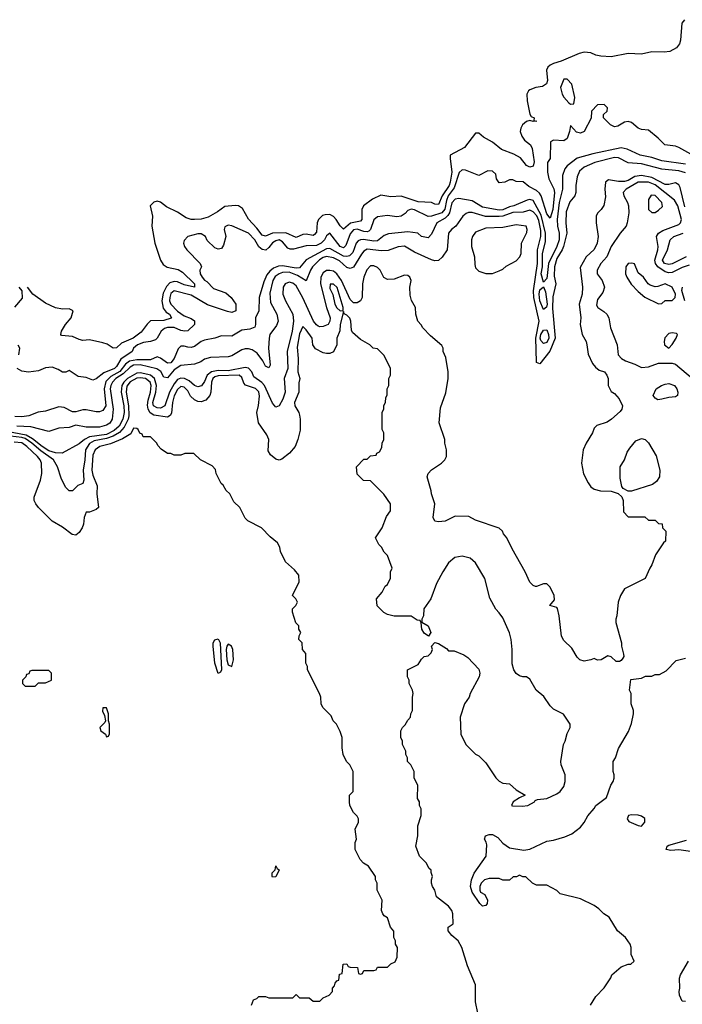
# Model space of a CAD drawing. Header units: inches. Extents: x 2348352 to 2479776, y 460422 to 613655.
# Tile 452 of 590: x 2422418 to 2426330, y 591335 to 597150. Entities that reach past the tile are written whole.
import ezdxf

# ---------------------------------------------------------------- set-up
doc = ezdxf.new("R2010")
doc.units = ezdxf.units.IN
doc.header["$MEASUREMENT"] = 0
doc.layers.add('C4529', color=7, linetype='Continuous')

msp = doc.modelspace()

# ---------------------------------------------------------------- linework, layer by layer
at = {"layer": 'C4529', "color": 4}
for points, elevation in [([(2426343, 597150), (2426328.1, 597130), (2426319.6, 597030), (2426313.4, 597006.6), (2426296.7, 596983.3), (2426257.4, 596962.6), (2426222.6, 596957.4), (2426150, 596959.8), (2426090, 596946.4), (2426010, 596950.6), (2425910, 596931.6), (2425850, 596934.7), (2425820.8, 596940.8), (2425790, 596954), (2425750, 596957.6), (2425721, 596950), (2425615.6, 596904.4), (2425570, 596892), (2425550, 596880.5), (2425535.5, 596870), (2425528.9, 596851.1), (2425534.6, 596790), (2425528.9, 596771.1), (2425504.2, 596755.8), (2425466, 596750), (2425430, 596736.4), (2425422, 596730), (2425413.4, 596710), (2425414, 596670), (2425430, 596591.3), (2425438.8, 596578.8), (2425456, 596570), (2425454, 596554), (2425470.7, 596550), (2425450.7, 596549.3), (2425430, 596555.3), (2425410, 596549.4), (2425387.3, 596530), (2425377.3, 596510), (2425374, 596490), (2425382.5, 596462.5), (2425398, 596438), (2425433.4, 596410), (2425443, 596390), (2425455.8, 596310), (2425450, 596284), (2425430, 596279.3), (2425410, 596289.5), (2425374.8, 596334.8), (2425336.3, 596356.3), (2425262.5, 596382.5), (2425210, 596427), (2425156.2, 596456.2), (2425130, 596479), (2425110, 596479.3), (2425044.7, 596395.3), (2424960.7, 596350), (2424959.5, 596330), (2424970.2, 596250), (2424960.2, 596190), (2424954.5, 596170), (2424912.2, 596110), (2424890, 596059.3), (2424870, 596060.9), (2424849.6, 596069.6), (2424770, 596074.3), (2424670, 596107), (2424610, 596104.5), (2424550, 596114), (2424500.7, 596090), (2424447.4, 596050), (2424439, 596030), (2424438.7, 595970), (2424430, 595959.6), (2424372, 595948), (2424330, 595913.2), (2424310, 595932.3), (2424286.9, 595970), (2424270, 595988.2), (2424250, 595999.2), (2424221.6, 595998.4), (2424206.8, 595993.2), (2424181.7, 595970), (2424174.3, 595950), (2424170, 595895.3), (2424158.3, 595881.7), (2424150, 595876.2), (2424110, 595883), (2424090, 595880.7), (2424050, 595862.9), (2423990, 595890.9), (2423911.1, 595888.9), (2423870, 595871.2), (2423850, 595876.9), (2423819.3, 595919.3), (2423770, 595971.5), (2423734, 596034), (2423710, 596051.5), (2423690, 596053.6), (2423630, 596046), (2423585.4, 596014.6), (2423530, 595984.4), (2423490, 595972.1), (2423450, 595969.7), (2423430, 595970.8), (2423400.2, 595980.2), (2423350, 596014.2), (2423284.7, 596044.7), (2423250, 596072.8), (2423230, 596078.5), (2423210, 596073.3), (2423188, 596050), (2423203, 595990), (2423198.4, 595930), (2423216.5, 595830), (2423249.3, 595729.3), (2423264.7, 595704.7), (2423288.6, 595688.6), (2423354.3, 595674.3), (2423379, 595659), (2423450.4, 595590), (2423451, 595570), (2423390, 595584.7), (2423350, 595602.6), (2423330, 595604.7), (2423304.3, 595595.7), (2423285.8, 595574.2), (2423265.7, 595534.3), (2423256.5, 595490), (2423265.8, 595445.8), (2423283.7, 595423.7), (2423302.4, 595410), (2423314.4, 595390), (2423312.6, 595387.4), (2423270, 595373), (2423190, 595371.8), (2423170, 595352.7), (2423135.2, 595304.8), (2423088.2, 595270), (2423019.9, 595240.1), (2422990, 595212.7), (2422970, 595209.2), (2422934.5, 595234.5), (2422910, 595242.6), (2422830, 595259.7), (2422790, 595256.3), (2422770, 595260.5), (2422730, 595279.6), (2422665.6, 595285.6), (2422662, 595290), (2422666, 595310), (2422689.6, 595350), (2422721.3, 595390), (2422734, 595430), (2422710, 595442.4), (2422670, 595440.9), (2422630, 595448.7), (2422570, 595475.1), (2422496, 595530), (2422464.8, 595570.5)], 44), ([(2426416.9, 596336.9), (2426310, 596396), (2426290, 596402.7), (2426228, 596410), (2426188, 596450), (2426130, 596498), (2426090, 596502), (2426070, 596509), (2426030, 596542), (2426010, 596548.7), (2425990, 596544), (2425950, 596522), (2425930, 596518), (2425906, 596530), (2425866, 596570), (2425866, 596590), (2425886, 596610), (2425888, 596630), (2425868.4, 596648.4), (2425830, 596648), (2425794, 596610), (2425791.6, 596568.4), (2425750.9, 596489.1), (2425730, 596479), (2425705.6, 596485.6), (2425670, 596526), (2425664.7, 596490), (2425650, 596448.7), (2425630, 596435.3), (2425570, 596438), (2425552, 596428), (2425551, 596330), (2425534, 596306), (2425534.3, 596250), (2425543.2, 596210), (2425571, 596151), (2425576.1, 596130), (2425565.7, 596030), (2425550, 595977.2), (2425530, 596004), (2425496.9, 596110), (2425486.4, 596126.4), (2425470, 596141.7), (2425424.7, 596164.7), (2425390, 596192.3), (2425350, 596194), (2425330, 596204), (2425310, 596205.2), (2425282, 596190), (2425250, 596186.6), (2425233.2, 596210), (2425230, 596238), (2425210, 596255.3), (2425182.8, 596257.2), (2425130, 596229), (2425050, 596261.2), (2425030, 596264), (2425013.2, 596246.8), (2424983.9, 596156.1), (2424948.5, 596110), (2424937.7, 596082.3), (2424928.7, 596031.3), (2424910.7, 596009.3), (2424850, 595989.6), (2424830, 595987.3), (2424750, 596027.3), (2424730, 596031.5), (2424710, 596022.7), (2424694.6, 596005.4), (2424670, 595989.6), (2424645.8, 595985.8), (2424590, 595994.5), (2424530, 595985.2), (2424510, 595968.7), (2424490.4, 595910), (2424478.9, 595901.1), (2424470, 595897.4), (2424450, 595899.7), (2424410, 595912), (2424390, 595908.2), (2424370, 595885.1), (2424343.9, 595816.1), (2424330, 595802.4), (2424309.7, 595810), (2424250, 595889), (2424230, 595874), (2424217.1, 595850), (2424198.4, 595830), (2424170, 595817.2), (2424110, 595815.4), (2424035.5, 595795.5), (2424015.1, 595795.1), (2424001.6, 595801.6), (2423970, 595838), (2423950, 595849.4), (2423930, 595844.5), (2423910, 595831.8), (2423890, 595804), (2423870.5, 595789.5), (2423850, 595792.3), (2423830, 595809.3), (2423807, 595850), (2423770, 595889.3), (2423670, 595933.2), (2423650, 595937.2), (2423630, 595926), (2423626, 595910), (2423634.8, 595870), (2423622, 595818), (2423610, 595798), (2423590, 595795.3), (2423570, 595802), (2423526, 595846), (2423515.3, 595870), (2423490, 595885.2), (2423470, 595885.2), (2423411.1, 595868.9), (2423390, 595846), (2423386, 595830), (2423391.3, 595810), (2423404.7, 595790), (2423484.7, 595710), (2423492, 595690), (2423481, 595670), (2423482.8, 595650), (2423494.8, 595630), (2423510, 595611), (2423523.8, 595603.8), (2423563.4, 595563.4), (2423636.2, 595536.2), (2423667.7, 595510), (2423694.9, 595470), (2423694, 595430), (2423670, 595421.6), (2423645.9, 595425.9), (2423527, 595467), (2423430, 595523.5), (2423330, 595549.3), (2423310, 595532.3), (2423303.7, 595510), (2423303.1, 595490), (2423310.6, 595470), (2423350, 595428.8), (2423390, 595400.4), (2423430, 595384.9), (2423450, 595370.8), (2423450.8, 595350), (2423410, 595312.7), (2423394, 595310), (2423370, 595315.1), (2423330, 595332.2), (2423290, 595333.1), (2423273, 595327), (2423253, 595310), (2423230.6, 595269.4), (2423219.9, 595260.1), (2423190.4, 595249.6), (2423150, 595244.2), (2423114, 595230), (2423090.6, 595210), (2423082, 595190), (2423015.5, 595144.5), (2422990, 595101.6), (2422978.4, 595090), (2422914.7, 595065.3), (2422870, 595029), (2422850, 595021.2), (2422810, 595037.2), (2422762.7, 595042.7), (2422710, 595078), (2422690, 595068.7), (2422670, 595068.7), (2422644.7, 595084.7), (2422610, 595097.2), (2422570, 595094), (2422530, 595075.3), (2422470, 595069), (2422430, 595074), (2422404, 595090)], 48), ([(2426350, 596296.3), (2426210, 596316.3), (2426150, 596336.9), (2426082, 596350), (2426005.8, 596385.8), (2425970, 596394), (2425801.4, 596358.6), (2425710, 596332), (2425650, 596286), (2425636.3, 596270), (2425623, 596230), (2425623.1, 596150), (2425603.5, 596070), (2425592.2, 595970), (2425594, 595930), (2425604.1, 595890), (2425603.2, 595850), (2425590.2, 595810), (2425541.1, 595710), (2425530, 595621.2), (2425510, 595599), (2425496.9, 595650), (2425505.8, 595690), (2425505.8, 595770), (2425521.7, 595838.3), (2425523.4, 595890), (2425496.4, 595996.4), (2425450, 596082.7), (2425430, 596087.3), (2425414.9, 596085.1), (2425336, 596050), (2425310, 596044.4), (2425270, 596027.4), (2425250, 596026), (2425150, 596043), (2425090, 596079.3), (2425010, 596094.5), (2424990, 596089.6), (2424970, 596069.3), (2424955.5, 596010), (2424946.6, 595993.4), (2424930, 595978), (2424882, 595950), (2424850, 595884), (2424830, 595862), (2424790, 595869), (2424769.1, 595889.1), (2424710, 595898), (2424595.2, 595884.8), (2424570, 595876), (2424530, 595844.2), (2424510, 595842.6), (2424448.9, 595851.1), (2424430.3, 595849.7), (2424416.7, 595843.3), (2424404.9, 595830), (2424385.1, 595774.9), (2424365.2, 595754.7), (2424350, 595751.1), (2424330, 595754), (2424250, 595798.3), (2424230, 595797.2), (2424108.8, 595731.2), (2424070, 595685.1), (2424050, 595682.6), (2423970, 595696.9), (2423946, 595694), (2423917.7, 595682.2), (2423895.2, 595664.7), (2423877.4, 595642.6), (2423859, 595601), (2423832.7, 595510), (2423830.6, 595430), (2423810.6, 595390), (2423810.8, 595350), (2423806.4, 595333.6), (2423777.5, 595322.5), (2423730, 595316), (2423670, 595281.2), (2423610, 595282.7), (2423570, 595269.3), (2423510, 595257.2), (2423490, 595249.3), (2423450, 595220.9), (2423430, 595214.5), (2423410, 595215.1), (2423390, 595222.7), (2423370, 595221.2), (2423353, 595207), (2423330.4, 595150), (2423310, 595123.6), (2423290, 595120.9), (2423250, 595151.6), (2423230, 595158.4), (2423190, 595140.9), (2423110, 595141), (2423066.3, 595133.7), (2423043.7, 595116.3), (2423010, 595071.8), (2422956.5, 595043.5), (2422927.4, 595012.6), (2422917.2, 594970), (2422927.7, 594870), (2422910, 594841.2), (2422890, 594833.2), (2422870, 594833.2), (2422810, 594846), (2422790, 594845.2), (2422750, 594833.2), (2422730, 594834), (2422680.2, 594860.2), (2422650, 594864), (2422570, 594837.2), (2422527.5, 594832.5), (2422472, 594810), (2422430, 594805.1), (2422390, 594806.6)], 52), ([(2426350, 596246.2), (2426310, 596257.7), (2426210, 596266.8), (2426090, 596298.9), (2426010, 596304), (2425953.7, 596333.7), (2425930, 596336.4), (2425814.2, 596305.8), (2425750, 596278.9), (2425723.7, 596256.3), (2425710, 596222), (2425701.7, 596170), (2425701.6, 596130), (2425695.5, 596110), (2425666.3, 596073.7), (2425645.1, 596014.9), (2425642, 595950), (2425648.9, 595890), (2425629.4, 595810.6), (2425622, 595790), (2425590, 595739.6), (2425575, 595690), (2425574.5, 595634.5), (2425583.1, 595590), (2425566.9, 595513.1), (2425564.6, 595444.6), (2425580.7, 595270), (2425547.8, 595192.2), (2425490, 595118), (2425470, 595126), (2425469.5, 595129.5), (2425465, 595270), (2425485.7, 595370), (2425454.7, 595510), (2425452.1, 595547.9), (2425475.4, 595710), (2425476.2, 595790), (2425494.5, 595870), (2425494.5, 595905.5), (2425483.7, 595963.7), (2425471.6, 595991.6), (2425450, 596016.1), (2425430, 596024.5), (2425390, 596014), (2425330, 596012.2), (2425270.1, 595989.9), (2425250, 595988.4), (2425168.4, 595988.4), (2425088.9, 596011.1), (2425068.9, 596011.1), (2425055.1, 596004.9), (2425034, 595990), (2424993.4, 595930), (2424967.3, 595910), (2424950.5, 595890), (2424941.6, 595790), (2424911.8, 595748.2), (2424890, 595727.6), (2424870, 595726.3), (2424850, 595731.3), (2424750, 595776.2), (2424690, 595811.8), (2424652.4, 595807.6), (2424593.8, 595786.2), (2424554.3, 595785.7), (2424470, 595795.4), (2424450, 595783.6), (2424435.5, 595764.5), (2424390, 595688), (2424370, 595680.4), (2424350, 595686.4), (2424305.8, 595725.8), (2424270, 595744.4), (2424230, 595751.9), (2424210, 595745.8), (2424187.8, 595732.2), (2424147.7, 595690), (2424135.2, 595670), (2424110, 595607), (2424058.5, 595638.5), (2424010, 595659.2), (2423970, 595657.8), (2423950.1, 595649.9), (2423927.1, 595632.9), (2423912, 595610), (2423894.7, 595534.7), (2423899.6, 595479.6), (2423935.8, 595410), (2423944.4, 595370), (2423935.4, 595344.6), (2423895.5, 595290), (2423890.4, 595270), (2423886.4, 595210), (2423896.4, 595110), (2423890, 595094), (2423870, 595104.5), (2423854.7, 595134.7), (2423820.4, 595180.4), (2423790, 595200.9), (2423770, 595207), (2423750, 595207), (2423730, 595199.5), (2423670, 595164.5), (2423650, 595158.4), (2423545.5, 595154.5), (2423510, 595144.5), (2423486.8, 595130), (2423450, 595116.3), (2423370, 595108.4), (2423330, 595082), (2423290, 595035.1), (2423270, 595038.4), (2423252, 595072), (2423228.6, 595088.6), (2423130, 595112.5), (2423090, 595109.1), (2423070, 595097.1), (2423030, 595059.2), (2422984.9, 595030), (2422966.4, 595010), (2422956.3, 594990), (2422952.6, 594970), (2422969.3, 594850.7), (2422964.7, 594790), (2422950, 594767.7), (2422930, 594754.7), (2422890, 594743.5), (2422810, 594743.5), (2422750, 594755.4), (2422710, 594742.4), (2422650, 594736.9), (2422590, 594718.4), (2422484.6, 594744.6), (2422401.2, 594750)], 56), ([(2426345.6, 596045.6), (2426318.2, 596158.2), (2426310, 596174.5), (2426290, 596185.6), (2426250, 596176.4), (2426230, 596177.6), (2426150, 596218.2), (2426090, 596229.8), (2426050, 596223.8), (2426010, 596200.8), (2425990, 596194.5), (2425954.2, 596194.1), (2425895.3, 596204.7), (2425876, 596190), (2425873, 596150), (2425876.3, 596103.7), (2425866.8, 596053.2), (2425851.1, 596028.9), (2425830, 596008), (2425822.8, 595990), (2425822, 595950), (2425832.7, 595870), (2425828.2, 595830), (2425810, 595792.7), (2425762, 595750), (2425727.5, 595687.5), (2425742, 595570), (2425739.3, 595530), (2425721.6, 595470), (2425730.5, 595389.5), (2425728.2, 595350), (2425739.1, 595290), (2425762, 595250), (2425767.7, 595230), (2425774, 595174), (2425799.8, 595119.8), (2425817.1, 595097.1), (2425840.4, 595080.4), (2425871, 595070), (2425884.7, 595050), (2425892, 595030), (2425892, 594990), (2425910, 594954), (2425930, 594942), (2425958, 594910), (2425978, 594870), (2425974, 594850), (2425963.6, 594836.4), (2425912, 594790), (2425886.4, 594773.6), (2425826.4, 594753.6), (2425810, 594738), (2425801, 594710), (2425762.8, 594650), (2425746, 594610), (2425734.8, 594530), (2425747.5, 594467.5), (2425774.4, 594414.4), (2425790.9, 594390.9), (2425810, 594378), (2425847.5, 594367.5), (2425910, 594364.7), (2425952, 594352), (2425972.7, 594332.7), (2425982, 594310), (2425983.6, 594243.6), (2426010, 594214), (2426110, 594214), (2426130, 594194), (2426170, 594194), (2426190, 594174), (2426212, 594172), (2426214, 594150), (2426234, 594130), (2426232, 594070), (2426219.6, 594060.4), (2426172, 593990), (2426151.3, 593930), (2426138, 593910), (2426112, 593850), (2425990, 593788), (2425964.7, 593750), (2425951.3, 593710), (2425944.7, 593630), (2425938, 593610), (2425938, 593590), (2425971.3, 593470), (2425971.3, 593450), (2425983.6, 593403.6), (2425984.7, 593390), (2425979.8, 593380.2), (2425970, 593366), (2425959.6, 593360.4), (2425940.4, 593360.4), (2425910, 593388), (2425890, 593394), (2425851.1, 593368.9), (2425830, 593368), (2425810, 593378), (2425791.1, 593368.9), (2425750, 593362), (2425726, 593370), (2425710, 593386), (2425678.6, 593438.6), (2425630, 593484), (2425617.2, 593510), (2425602.7, 593630), (2425593.2, 593673.2), (2425590, 593678), (2425549, 593690), (2425575.3, 593724.7), (2425574, 593750), (2425550, 593798), (2425530, 593818), (2425510, 593818), (2425470, 593802), (2425463.1, 593803.1), (2425450, 593808), (2425430, 593828), (2425402, 593890), (2425325.6, 594025.6), (2425295.3, 594090), (2425274.6, 594114.6), (2425268, 594130), (2425250, 594148), (2425110, 594195.3), (2425070, 594215.3), (2424990, 594218), (2424930.7, 594189.3), (2424890, 594184), (2424868.4, 594188.4), (2424859, 594210), (2424868.7, 594290), (2424848.7, 594350), (2424848.4, 594368.4), (2424824, 594450), (2424829.3, 594470.7), (2424850, 594491.3), (2424908, 594530), (2424928, 594550), (2424938, 594570), (2424938, 594610), (2424928, 594650), (2424928, 594670), (2424895.3, 594770), (2424903.1, 594856.9), (2424934.6, 594945.4), (2424948, 595030), (2424948, 595070), (2424934.6, 595154.6), (2424918, 595190), (2424918, 595210), (2424910, 595226), (2424843.1, 595283.1), (2424798, 595330), (2424788.9, 595348.9), (2424768.7, 595370), (2424758, 595410), (2424755.3, 595450), (2424732.1, 595492.1), (2424722.9, 595522.9), (2424720.9, 595570), (2424729, 595610), (2424722, 595630), (2424710, 595639), (2424690, 595641.2), (2424630, 595617), (2424590, 595615.1), (2424567.6, 595627.6), (2424547, 595670), (2424530, 595687), (2424510, 595696.3), (2424490, 595696.3), (2424466.9, 595673.1), (2424450, 595629.2), (2424441.6, 595590), (2424441.1, 595510), (2424431.3, 595488.7), (2424410, 595476.9), (2424390, 595477.6), (2424370, 595497), (2424318.8, 595610), (2424290, 595648.2), (2424270, 595664), (2424250, 595669.7), (2424230, 595668.2), (2424210, 595654.7), (2424196.1, 595630), (2424193.8, 595590), (2424230.2, 595450.2), (2424252, 595390), (2424250.3, 595369.7), (2424239.1, 595350), (2424210, 595337.6), (2424190, 595335.6), (2424180.7, 595340.7), (2424170, 595347.3), (2424153.3, 595370), (2424090, 595507.6), (2424050, 595578.5), (2424030, 595594.6), (2424010, 595599.2), (2423985.3, 595590), (2423973.1, 595570), (2423972.4, 595530), (2423988.1, 595490), (2424030.2, 595410.2), (2424034.7, 595370), (2424027.5, 595310), (2423996.9, 595190), (2424000.8, 595090), (2423979.5, 595030), (2423986.3, 594950), (2423972, 594908), (2423950, 594869.3), (2423930, 594862), (2423910, 594885.1), (2423863.1, 594990), (2423848.3, 595008.3), (2423801.5, 595041.5), (2423788.4, 595070), (2423770, 595091.8), (2423750, 595095), (2423650, 595076.1), (2423590, 595077.9), (2423550, 595070.6), (2423525.8, 595050), (2423510, 595012.7), (2423491.5, 594988.5), (2423470, 594981.6), (2423450, 594989.6), (2423418, 595018), (2423391.3, 595031.3), (2423370, 595032.3), (2423350, 595024.1), (2423330, 595000.4), (2423303.2, 594950), (2423274.3, 594870), (2423250, 594855.6), (2423230, 594856.8), (2423207.9, 594870), (2423204.8, 594890), (2423221.7, 594950), (2423226.3, 594990), (2423214.5, 595030), (2423190, 595049.8), (2423174.7, 595054.7), (2423130, 595064.3), (2423110, 595062.8), (2423054.7, 595030), (2423032.6, 595010), (2423020.5, 594990), (2423018, 594950), (2423032.9, 594870), (2423034.4, 594830), (2423027.1, 594790), (2423005.8, 594750), (2422976.4, 594723.6), (2422930, 594700.2), (2422830, 594686.6), (2422801.1, 594670), (2422770, 594644.2), (2422669, 594591), (2422630, 594591.8), (2422590, 594604), (2422550, 594629.8), (2422494.7, 594674.7), (2422457.1, 594697), (2422310, 594723.4)], 64), ([(2426370, 595700.7), (2426330, 595686.3), (2426270, 595656.4), (2426250, 595654.7), (2426230, 595660.4), (2426185.1, 595690), (2426172.3, 595710), (2426168.2, 595730), (2426186, 595790), (2426187.6, 595810), (2426178, 595870), (2426189.3, 595890), (2426215.2, 595904.8), (2426310, 595940.4), (2426320.7, 595950), (2426326.3, 595970), (2426304.4, 596050), (2426284.2, 596084.2), (2426170, 596174.4), (2426130, 596190.7), (2426070, 596189.7), (2425999.1, 596150), (2425982, 596130), (2425984.9, 596110), (2426007.7, 596070), (2426013, 596050), (2426014.9, 596010), (2426004.9, 595950), (2425998.8, 595930), (2425962.8, 595890), (2425910.7, 595810), (2425885.5, 595750), (2425850, 595709.2), (2425828, 595670), (2425828, 595650), (2425857.3, 595610), (2425870.7, 595570), (2425861.4, 595538.6), (2425830, 595498), (2425824.5, 595464.5), (2425831.3, 595450), (2425867.3, 595427.3), (2425884.7, 595410), (2425896, 595390), (2425906.8, 595330), (2425946.8, 595230), (2425952, 595170), (2425972, 595150), (2425995.3, 595135.3), (2426050, 595116), (2426090, 595096), (2426130, 595100.7), (2426190, 595120.7), (2426270, 595121), (2426290, 595116), (2426390.6, 595030.6)], 68), ([(2426353.4, 595750), (2426270, 595708.4), (2426250, 595703.5), (2426225.1, 595710), (2426214.3, 595730), (2426243.5, 595790), (2426259.6, 595850), (2426280.9, 595870), (2426335.1, 595890)], 64), ([(2422388.7, 595451.3), (2422434, 595506), (2422431.8, 595548.2), (2422415.6, 595570)], 48), ([(2426344.5, 595490), (2426328, 595550), (2426330.6, 595570)], 68), ([(2425123.1, 591283.1), (2425108.7, 591350), (2425108.7, 591450), (2425063.1, 591563.1), (2425028.7, 591670), (2425008, 591710), (2424970, 591742), (2424948, 591770), (2424948, 591790), (2424978, 591810), (2424975.3, 591870), (2424968.9, 591888.9), (2424950, 591915.3), (2424879, 591970), (2424869.1, 592009.1), (2424855.3, 592030), (2424849, 592050), (2424849, 592071), (2424855.3, 592090), (2424847.3, 592112.7), (2424847.3, 592127.3), (2424836.4, 592136.4), (2424818, 592170), (2424778, 592210), (2424758, 592270), (2424768, 592330), (2424768.7, 592390), (2424788, 592450), (2424788, 592490), (2424778, 592510), (2424778, 592530), (2424766, 592550), (2424768.4, 592628.4), (2424748, 592670), (2424748, 592710), (2424728, 592750), (2424708.7, 592770), (2424708, 592790), (2424698, 592810), (2424698, 592830), (2424678, 592870), (2424678, 592890), (2424668, 592910), (2424668, 592950), (2424678, 592970), (2424694.6, 592985.4), (2424710, 593014), (2424726, 593030), (2424728, 593050), (2424738, 593070), (2424738, 593150), (2424742, 593170), (2424738, 593190), (2424718, 593230), (2424718, 593250), (2424708, 593270), (2424708, 593310), (2424770, 593342), (2424790, 593374), (2424806, 593390), (2424830, 593394), (2424848.4, 593411.6), (2424855.3, 593430), (2424849.2, 593450.8), (2424870, 593472), (2424890, 593466), (2424937.3, 593437.3), (2424950, 593422), (2424983.6, 593423.6), (2425039.8, 593399.8), (2425063.6, 593383.6), (2425130, 593314), (2425134, 593290), (2425131.6, 593268.4), (2425078, 593170), (2425071.3, 593150), (2425044.7, 593110), (2425018, 593030), (2425022, 592930), (2425052, 592870), (2425110, 592812), (2425130, 592802), (2425170, 592762), (2425230, 592672), (2425250, 592652), (2425270, 592642), (2425310, 592638), (2425350, 592601), (2425402, 592570), (2425370, 592555.3), (2425332, 592530), (2425322, 592510), (2425327.1, 592507.1), (2425385.2, 592505.2), (2425418, 592510), (2425458, 592530), (2425462, 592538), (2425475.3, 592544.7), (2425530, 592551.3), (2425590, 592578), (2425610, 592592), (2425630, 592622), (2425639, 592650), (2425639, 592690), (2425615.3, 592750), (2425614, 592770), (2425629.2, 592870), (2425639, 592890), (2425650, 592934), (2425668, 592970), (2425668, 592990), (2425628.4, 593048.4), (2425570, 593078), (2425550, 593098), (2425512.9, 593152.9), (2425468, 593190), (2425430, 593255.3), (2425410, 593268.7), (2425388.9, 593268.9), (2425370, 593275.3), (2425349.3, 593289.3), (2425335.3, 593310), (2425325.6, 593345.6), (2425325.2, 593430), (2425319.3, 593490), (2425310, 593528), (2425270, 593618), (2425250, 593648), (2425229.1, 593669.1), (2425193.6, 593733.6), (2425164, 593850), (2425110, 593942), (2425078, 593970), (2425030, 593981.2), (2424987.1, 593972.9), (2424950, 593942), (2424916, 593890), (2424879.8, 593820.2), (2424844.7, 593730), (2424804.7, 593670), (2424802.8, 593630), (2424792, 593610), (2424792.7, 593592.7), (2424830.8, 593570), (2424844.7, 593530), (2424831.6, 593508.4), (2424807, 593527), (2424793.2, 593550), (2424788.4, 593588.4), (2424782, 593602), (2424764.7, 593604.7), (2424730, 593628), (2424630, 593628), (2424590, 593638), (2424568.9, 593648.9), (2424529.1, 593689.1), (2424524, 593730), (2424558, 593770), (2424576.4, 593803.6), (2424590, 593814), (2424607.3, 593852.7), (2424608, 593890), (2424618, 593910), (2424590, 593986), (2424570, 594006), (2424554.6, 594034.6), (2424538, 594050), (2424518, 594090), (2424558, 594150), (2424584.7, 594215.3), (2424608, 594250), (2424608, 594290), (2424568.4, 594348.4), (2424490, 594426), (2424448.4, 594428.4), (2424410, 594466), (2424406, 594510), (2424450, 594554), (2424470, 594554), (2424490, 594574), (2424522, 594578), (2424526, 594590), (2424542, 594598), (2424556.4, 594623.6), (2424558, 594650), (2424568, 594670), (2424568, 594710), (2424558, 594730), (2424558, 594830), (2424567.3, 594852.7), (2424568.4, 594871.6), (2424578, 594890), (2424580.4, 594919.6), (2424587.3, 594932.7), (2424588, 594970), (2424598, 594990), (2424598, 595030), (2424608, 595050), (2424608, 595090), (2424570, 595166), (2424530, 595206), (2424506, 595210), (2424486, 595230), (2424430, 595262), (2424383.2, 595303.2), (2424377.2, 595317.2), (2424372.7, 595370), (2424366.8, 595386.8), (2424350, 595405.2), (2424333.6, 595413.6), (2424330, 595426), (2424310.5, 595350), (2424308.4, 595311.6), (2424291.3, 595270), (2424291.3, 595230), (2424270, 595188), (2424250, 595178), (2424230, 595178), (2424210, 595182), (2424165.6, 595205.6), (2424149.2, 595229.2), (2424145.2, 595270), (2424110, 595319), (2424090, 595338), (2424070, 595295.3), (2424055.5, 595215.5), (2424062.8, 595150), (2424061, 595070), (2424072, 595030), (2424065.4, 595005.4), (2424066.8, 594950), (2424040.7, 594890), (2424042.8, 594870), (2424066, 594830), (2424070, 594814), (2424074.8, 594790), (2424073.7, 594726.3), (2424061, 594670), (2424044.7, 594630), (2424012, 594590), (2423965.4, 594554.6), (2423950, 594548), (2423930, 594554), (2423899.5, 594579.5), (2423884.5, 594604.5), (2423888.7, 594670), (2423878, 594698), (2423828.7, 594770), (2423818, 594830), (2423828.9, 594871.1), (2423833.6, 594926.4), (2423830, 594952.7), (2423810, 594971.8), (2423752, 594992), (2423742.5, 595002.5), (2423730, 595037.2), (2423714, 595050), (2423590, 595047.4), (2423570, 595040.4), (2423558.9, 595030), (2423550.3, 595010), (2423547.2, 594950), (2423540.4, 594930), (2423516.9, 594903.1), (2423490, 594893.3), (2423470, 594895.1), (2423450, 594904.2), (2423427.5, 594927.5), (2423410, 594958), (2423390, 594980.7), (2423370, 594982.9), (2423350, 594966.6), (2423330, 594929.3), (2423320.2, 594890), (2423313.6, 594826.4), (2423307.4, 594812.6), (2423290, 594802), (2423210, 594815.1), (2423187.7, 594827.7), (2423176.8, 594850), (2423173, 594873), (2423176.3, 594903.7), (2423190.7, 594950.7), (2423193.6, 594990), (2423188.7, 595008.7), (2423160.9, 595030), (2423130, 595035.7), (2423110, 595033.8), (2423070, 595012.2), (2423050, 594986), (2423046.6, 594950), (2423061.3, 594870), (2423063, 594810), (2423058, 594790), (2423035.9, 594744.1), (2423007, 594713), (2422969.6, 594690.4), (2422930, 594676.5), (2422857.2, 594662.8), (2422830, 594647.8), (2422807.7, 594610), (2422803.6, 594550), (2422792.9, 594490), (2422796.3, 594430), (2422791, 594410), (2422761.4, 594398.6), (2422730, 594368), (2422710, 594368), (2422689.3, 594389.3), (2422663.2, 594443.2), (2422640.9, 594510), (2422617, 594550), (2422543.2, 594603.2), (2422489.8, 594650), (2422450, 594675.7), (2422430, 594681.8), (2422330, 594694.9)], 68), ([(2422413.2, 595170), (2422419, 595210), (2422410, 595228)], 48), ([(2423786, 591330), (2423799, 591361), (2423818, 591370), (2423830, 591382), (2423870, 591382), (2423890, 591374), (2424030, 591374), (2424050, 591394), (2424070, 591374), (2424127.3, 591372.7), (2424150, 591354), (2424190, 591354), (2424210, 591374), (2424246, 591390), (2424266, 591410), (2424266, 591430), (2424276.4, 591443.6), (2424280.4, 591459.6), (2424290, 591474), (2424302, 591478), (2424307.3, 591512.7), (2424322, 591518), (2424327.3, 591572.7), (2424350, 591574), (2424358, 591558), (2424370, 591554), (2424412.7, 591552.7), (2424418, 591518), (2424430, 591514), (2424442, 591518), (2424450, 591534), (2424510, 591534), (2424522, 591538), (2424530, 591554), (2424590, 591554), (2424610, 591574), (2424634.6, 591585.4), (2424647.3, 591612.7), (2424648, 591670), (2424638, 591690), (2424638, 591710), (2424628, 591730), (2424627.3, 591767.3), (2424608, 591790), (2424590, 591846), (2424570, 591858), (2424562, 591870), (2424555.3, 591890), (2424558, 591950), (2424528, 592010), (2424528, 592050), (2424518, 592070), (2424518, 592090), (2424478, 592150), (2424448.9, 592168.9), (2424428, 592190), (2424398, 592250), (2424398, 592290), (2424406, 592310), (2424398, 592370), (2424418, 592410), (2424418, 592430), (2424410, 592446), (2424388.4, 592468.4), (2424368, 592510), (2424366, 592530), (2424366, 592570), (2424387.3, 592592.7), (2424388, 592710), (2424368, 592750), (2424348, 592770), (2424328, 592810), (2424322, 592850), (2424322, 592910), (2424310, 592946), (2424288, 592990), (2424269.1, 593009.1), (2424258, 593038), (2424208.9, 593088.9), (2424198, 593110), (2424195.3, 593150), (2424188.7, 593170), (2424118, 593310), (2424118, 593330), (2424108, 593350), (2424107.3, 593407.3), (2424088, 593430), (2424086, 593470), (2424066, 593490), (2424068.4, 593511.6), (2424078, 593530), (2424066, 593550), (2424066, 593570), (2424048.4, 593588.4), (2424029.1, 593650.9), (2424029.3, 593670.7), (2424048, 593690), (2424058, 593710), (2424048, 593730), (2424028, 593750), (2424068, 593830), (2424066, 593870), (2424040.4, 593900.4), (2423988.4, 593948.4), (2423958, 594010), (2423954.6, 594034.6), (2423940.4, 594060.4), (2423896.4, 594096.4), (2423846, 594150), (2423766, 594190), (2423750, 594206), (2423718, 594270), (2423683.1, 594303.1), (2423658, 594350), (2423638, 594370), (2423620.4, 594400.4), (2423608, 594410), (2423578, 594470), (2423573.6, 594493.6), (2423554.6, 594514.6), (2423486, 594550), (2423447.3, 594587.3), (2423392.7, 594587.3), (2423370, 594578), (2423330, 594578), (2423310, 594588), (2423290, 594588.7), (2423253.6, 594613.6), (2423234.6, 594634.6), (2423228, 594650), (2423190, 594686), (2423147.3, 594687.3), (2423142, 594702), (2423127.3, 594707.3), (2423118, 594730), (2423110, 594735.3), (2423090, 594738), (2423075.3, 594704.7), (2423026, 594674), (2422954.9, 594645.1), (2422891.3, 594630), (2422863.8, 594610), (2422850, 594578), (2422844.6, 594490), (2422850, 594461), (2422876.4, 594396.4), (2422873, 594350), (2422882.8, 594270), (2422870, 594257.2), (2422830, 594241.2), (2422810, 594241.2), (2422798.4, 594210), (2422795.5, 594170), (2422788, 594150), (2422770, 594122), (2422750, 594105.2), (2422728.7, 594110), (2422670, 594153.2), (2422610, 594188.7), (2422528.7, 594270), (2422514, 594290), (2422504, 594310), (2422504, 594330), (2422540.9, 594430), (2422549.2, 594470), (2422546.6, 594530), (2422539.5, 594550), (2422523.7, 594570), (2422460.7, 594630), (2422430, 594650.7), (2422385.9, 594654.1)], 72), ([(2425789.2, 591330.8), (2425819, 591381), (2425870, 591432), (2425908.9, 591491.1), (2425915.3, 591510), (2425970, 591556), (2426010, 591572), (2426027.3, 591572.7), (2426046, 591590), (2426028.9, 591628.9), (2426028.7, 591670), (2426022, 591690), (2425995.3, 591730), (2425948.7, 591770), (2425898, 591850), (2425868, 591870), (2425838, 591898), (2425810, 591918), (2425730, 591958), (2425610, 591988), (2425590, 592008), (2425530, 592038), (2425470, 592038), (2425446, 592050), (2425407.3, 592087.3), (2425388.4, 592088.4), (2425370, 592098), (2425351.6, 592088.4), (2425332.7, 592087.3), (2425310, 592068), (2425270, 592068), (2425250, 592078), (2425190, 592078), (2425162, 592070), (2425142, 592050), (2425134, 592030), (2425134, 592010), (2425138, 591998), (2425163.6, 591983.6), (2425181, 591950), (2425178, 591930), (2425170, 591918), (2425150, 591915.3), (2425135.3, 591930), (2425090, 591998), (2425079, 592030), (2425086, 592070), (2425101.2, 592110), (2425173.2, 592210), (2425176, 592276), (2425173.2, 592293.2), (2425162, 592310), (2425169, 592330), (2425190, 592338), (2425210, 592338), (2425241, 592321), (2425270, 592286.8), (2425310, 592258.8), (2425394.2, 592245.8), (2425430, 592250.8), (2425530, 592299.1), (2425570, 592304.9), (2425635.9, 592324.1), (2425677.5, 592342.5), (2425730, 592381), (2425751.7, 592408.3), (2425772.1, 592447.9), (2425810, 592492), (2425819, 592510), (2425883.1, 592556.9), (2425908.7, 592630), (2425922, 592650), (2425928.7, 592670), (2425928.7, 592690), (2425922, 592710), (2425922, 592770), (2425935.3, 592790), (2425954.6, 592845.4), (2426012.9, 592947.1), (2426030, 592994), (2426042, 593050), (2426042, 593070), (2426028, 593110), (2426028, 593170), (2426018, 593190), (2426027.3, 593252.7), (2426090, 593262), (2426112.7, 593272.7), (2426150, 593274), (2426170, 593282), (2426196.4, 593283.6), (2426234.6, 593305.4), (2426293.6, 593366.4), (2426350, 593378.8)], 64), ([(2426378, 592238), (2426310, 592247.3), (2426262.5, 592242.5), (2426235.3, 592250), (2426241.2, 592270), (2426250, 592274.9), (2426355.6, 592304.4)], 56), ([(2426350, 591352.7), (2426330, 591354), (2426314, 591390), (2426311.6, 591410), (2426315.4, 591430), (2426313.8, 591490), (2426319.8, 591510), (2426367.8, 591590)], 56)]:
    msp.add_lwpolyline(points, dxfattribs=dict(at, elevation=elevation))
for points, elevation in [([(2425650, 596799), (2425630, 596798), (2425611, 596750), (2425621, 596710), (2425630, 596692), (2425659.6, 596659.6), (2425670, 596652), (2425690, 596654), (2425695.3, 596690), (2425679, 596770)], 48), ([(2426146, 596114), (2426131.6, 596088.4), (2426131.3, 596030), (2426150, 596011.3), (2426170, 596011.3), (2426190, 596024.7), (2426213.2, 596046.8), (2426208.7, 596070), (2426170, 596112.7)], 72), ([(2425350, 595937.6), (2425270, 595922.2), (2425170, 595918.5), (2425110, 595894.3), (2425092.2, 595870), (2425086.5, 595850), (2425086.5, 595810), (2425103, 595750), (2425104.5, 595704.5), (2425110, 595684.7), (2425130, 595664.7), (2425170, 595651.3), (2425210, 595651.3), (2425250, 595666), (2425270, 595676), (2425290, 595694.8), (2425350, 595726.8), (2425371.3, 595748.7), (2425378.7, 595770), (2425380.9, 595830), (2425412.3, 595892.3), (2425415.1, 595910), (2425408.7, 595930)], 64), ([(2426032.9, 595712.9), (2426010, 595709.2), (2425996.3, 595690), (2425995.5, 595650), (2426002, 595630), (2426028.5, 595588.5), (2426070, 595544.7), (2426110, 595511.3), (2426190, 595472), (2426210, 595474), (2426228.9, 595491.1), (2426270, 595490.8), (2426289.2, 595510), (2426289.5, 595530), (2426271.3, 595571.3), (2426230, 595589.2), (2426186, 595574), (2426170, 595573.2), (2426141.5, 595581.5), (2426129.5, 595589.5), (2426101.2, 595630), (2426070, 595655.3), (2426048.9, 595708.9)], 72), ([(2424270, 595589), (2424251.6, 595588.4), (2424250, 595562), (2424266.4, 595526.4), (2424279.1, 595470), (2424290, 595447.7), (2424310, 595431), (2424328, 595432), (2424329, 595450), (2424292.1, 595567.9)], 68), ([(2425510, 595439.3), (2425490, 595489.3), (2425485.6, 595530), (2425490, 595554), (2425510, 595572), (2425522.3, 595542.3), (2425531.9, 595470), (2425528, 595452)], 52), ([(2425510, 595236.9), (2425495.8, 595255.8), (2425492.1, 595270), (2425495.6, 595290), (2425510, 595317.1), (2425530, 595319.1), (2425541.3, 595290), (2425542.2, 595270), (2425530, 595244)], 52), ([(2426270, 595301.2), (2426250, 595296), (2426228.1, 595271.9), (2426223, 595250), (2426224.9, 595230), (2426250, 595211), (2426270, 595231.3), (2426293.2, 595270), (2426302, 595290), (2426296.5, 595296.5)], 72), ([(2426185.6, 594905.6), (2426170, 594915.3), (2426159, 594930), (2426175.3, 594970), (2426208, 594990), (2426230, 594997.3), (2426250, 595000.7), (2426284.7, 594990), (2426298.8, 594970), (2426304.7, 594950), (2426302, 594930), (2426290, 594922), (2426250, 594919), (2426210, 594909)], 64), ([(2426010, 594366), (2425982, 594382), (2425974, 594394), (2425963.2, 594443.2), (2425962.7, 594510), (2425989.2, 594550), (2426004.5, 594595.5), (2426020.1, 594619.9), (2426056.5, 594663.5), (2426090, 594676), (2426110.7, 594670.7), (2426130, 594651.3), (2426175.2, 594575.2), (2426197.3, 594490), (2426194.8, 594450), (2426177.3, 594422.7), (2426155.3, 594404.7), (2426030, 594366)], 64), ([(2423590, 593288.2), (2423569.8, 593350), (2423561.1, 593450), (2423561.1, 593470), (2423570, 593487.7), (2423590, 593494), (2423601.5, 593470), (2423610.2, 593310), (2423603, 593297)], 72), ([(2423650, 593461.6), (2423640.3, 593450), (2423636.9, 593430), (2423640.8, 593370), (2423650, 593339.1), (2423670, 593331), (2423679.7, 593370), (2423676.4, 593430), (2423669.3, 593450)], 76), ([(2422590, 593306), (2422490, 593306), (2422478, 593302), (2422472.7, 593287.3), (2422458, 593282), (2422454, 593270), (2422434, 593250), (2422434, 593230), (2422450, 593214), (2422510, 593214), (2422530, 593234), (2422570, 593234), (2422606, 593250), (2422606, 593290)], 76), ([(2422930, 593086), (2422910, 593086), (2422906.4, 593066.4), (2422919.8, 593039.8), (2422924, 593010), (2422919.9, 593000.1), (2422891.3, 592970), (2422898, 592950), (2422924.7, 592930), (2422930, 592914), (2422942, 592918), (2422948, 592932), (2422948.9, 592988.9), (2422942, 593010), (2422942, 593050)], 76), ([(2426030, 592454.5), (2426012, 592450), (2426004.7, 592430), (2426015.3, 592415.3), (2426070, 592391), (2426090, 592386.8), (2426109, 592410), (2426110, 592432.3), (2426090, 592446), (2426070, 592451.6)], 64), ([(2423910, 592086), (2423908, 592090), (2423908.9, 592111.1), (2423926, 592130), (2423930, 592152), (2423938, 592138), (2423951, 592130), (2423930, 592088)], 72)]:
    msp.add_lwpolyline(points, close=True, dxfattribs=dict(at, elevation=elevation))

doc.saveas('drawing.dxf')
